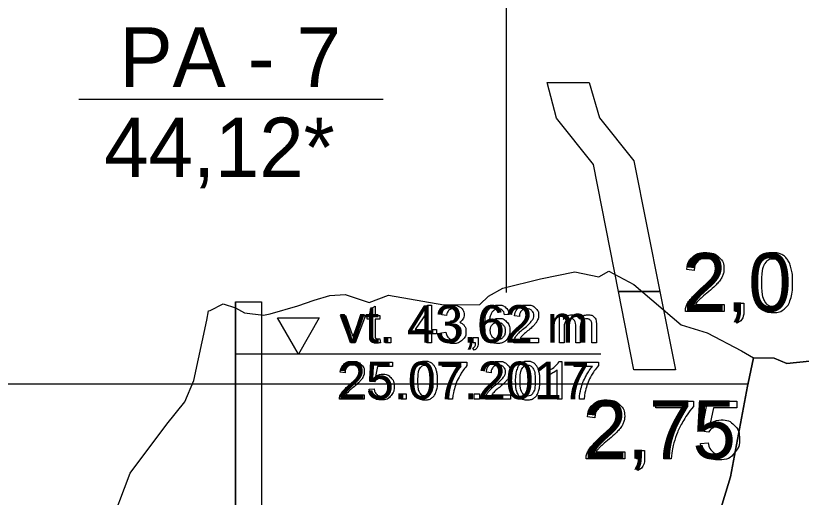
# Model space of a CAD drawing. Extents: x 700746 to 706058, y 6570320 to 6580460.
# Drawn here: x 705083.8 to 705159, y 6575884.5 to 6575930.6 of the extents above; entities that cross this region are included whole.
import ezdxf

# ---------------------------------------------------------------- set-up
doc = ezdxf.new("R2010")
doc.units = 0
for name, color, linetype in [('Default', 7, 'Continuous'), ('GEOLPUNKT', 7, 'Continuous'), ('kataster', 7, 'Continuous'), ('Plokid', 7, 'Continuous'), ('Täide', 7, 'Continuous'), ('VEEKOGU', 7, 'Continuous'), ('Veetase', 7, 'Continuous')]:
    doc.layers.add(name, color=color, linetype=linetype)

msp = doc.modelspace()

# ---------------------------------------------------------------- linework, layer by layer
at = {"layer": 'Default'}
for points in [[(705092.706, 6575881.287), (705094.779, 6575886.778), (705098.307, 6575891.455), (705100.019, 6575893.6), (705100.874, 6575895.642), (705102.126, 6575901.401), (705102.299, 6575902.315), (705102.449, 6575902.33), (705103.7, 6575902.988), (705104.863, 6575902.6), (705105.727, 6575902.113), (705107.54, 6575901.877), (705108.2, 6575902.021), (705110.822, 6575902.773), (705112.413, 6575903.314), (705113.905, 6575903.778), (705115.368, 6575903.854), (705117.653, 6575903.091), (705119.502, 6575903.8), (705124.811, 6575902.89), (705128.253, 6575902.92), (705129.094, 6575903.72), (705130.438, 6575904.481), (705134.049, 6575905.37), (705134.054, 6575905.369), (705137.343, 6575906.029), (705139.621, 6575905.549), (705140.587, 6575906.101), (705142.975, 6575904.824), (705147.506, 6575900.964), (705150.006, 6575900.192), (705153.279, 6575898.461), (705154.428, 6575897.808)], [(705148.946, 6575875.634), (705152.239, 6575886.401), (705153.85, 6575895.08), (705153.918, 6575895.372), (705154.428, 6575897.808), (705156.412, 6575897.767), (705157.638, 6575897.266), (705161.968, 6575897.699)]]:
    msp.add_lwpolyline(points, dxfattribs=at)
at = {"layer": 'GEOLPUNKT'}
for points in [[(705135.593, 6575920.745), (705134.696, 6575924.171), (705138.696, 6575924.171), (705139.714, 6575920.788), (705143, 6575916.665), (705145.484, 6575904.171), (705141.514, 6575904.171), (705139.138, 6575916.3)], [(705145.484, 6575904.171), (705146.975, 6575896.671), (705142.975, 6575896.671), (705141.514, 6575904.171)], [(705104.863, 6575903.181), (705107.363, 6575903.181), (705107.363, 6575880.681), (705104.863, 6575880.681)]]:
    msp.add_lwpolyline(points, close=True, dxfattribs=at)
for points in [[(705089.863, 6575922.579), (705118.992, 6575922.579)], [(705148.755, 6575906.176), (705148.046, 6575906.248)], [(705104.863, 6575903.181), (705104.863, 6575773.181)], [(705151.619, 6575902.906), (705151.619, 6575902.245), (705147.918, 6575902.245)], [(705148.874, 6575902.906), (705151.619, 6575902.906)], [(705152.729, 6575902.245), (705152.729, 6575903.026), (705153.51, 6575903.026), (705153.51, 6575902.245)], [(705153.117, 6575902.245), (705152.729, 6575902.245)], [(705152.874, 6575901.135), (705152.682, 6575901.429)], [(705145.076, 6575893.005), (705145.076, 6575893.666), (705148.699, 6575893.666), (705148.699, 6575893.131)], [(705150.146, 6575890.704), (705149.502, 6575890.79), (705150.044, 6575893.666), (705152.827, 6575893.666), (705152.827, 6575893.009), (705150.593, 6575893.009), (705150.292, 6575891.506)], [(705147.816, 6575893.005), (705145.076, 6575893.005)], [(705139.254, 6575892.07), (705138.545, 6575892.143)], [(705149.378, 6575889.607), (705150.099, 6575889.667)], [(705142.118, 6575888.801), (705142.118, 6575888.139), (705138.417, 6575888.139)], [(705139.373, 6575888.801), (705142.118, 6575888.801)], [(705143.227, 6575888.139), (705143.227, 6575888.92), (705144.008, 6575888.92), (705144.008, 6575888.139)], [(705143.616, 6575888.139), (705143.227, 6575888.139)], [(705146.565, 6575888.139), (705145.857, 6575888.139)], [(705143.372, 6575887.029), (705143.18, 6575887.324)]]:
    msp.add_lwpolyline(points, dxfattribs=at)
for points in [[(705148.046, 6575906.248), (705148.119, 6575907.038), (705148.592, 6575907.452), (705149.066, 6575907.866), (705149.864, 6575907.866), (705150.671, 6575907.866), (705151.14, 6575907.419), (705151.61, 6575906.973), (705151.61, 6575906.312), (705151.61, 6575905.976), (705151.473, 6575905.652), (705151.336, 6575905.327), (705151.017, 6575904.969), (705150.698, 6575904.61), (705149.959, 6575903.983), (705149.34, 6575903.464), (705149.164, 6575903.279), (705148.989, 6575903.093), (705148.874, 6575902.906)], [(705154.53, 6575905.006), (705154.53, 6575905.999), (705154.734, 6575906.605), (705154.938, 6575907.212), (705155.341, 6575907.539), (705155.744, 6575907.866), (705156.354, 6575907.866), (705156.805, 6575907.866), (705157.146, 6575907.685), (705157.487, 6575907.503), (705157.707, 6575907.162), (705157.927, 6575906.82), (705158.053, 6575906.329), (705158.179, 6575905.839), (705158.179, 6575905.006), (705158.179, 6575904.022), (705157.977, 6575903.415), (705157.774, 6575902.809), (705157.372, 6575902.48), (705156.969, 6575902.151), (705156.354, 6575902.151), (705155.545, 6575902.151), (705155.083, 6575902.729), (705154.53, 6575903.43), (705154.53, 6575905.006)], [(705147.918, 6575902.245), (705147.911, 6575902.493), (705147.998, 6575902.723), (705148.14, 6575903.101), (705148.452, 6575903.468), (705148.763, 6575903.834), (705149.351, 6575904.315), (705150.262, 6575905.064), (705150.582, 6575905.501), (705150.902, 6575905.938), (705150.902, 6575906.329), (705150.902, 6575906.737), (705150.61, 6575907.018), (705150.318, 6575907.298), (705149.849, 6575907.298), (705149.353, 6575907.298), (705149.056, 6575907.001), (705148.759, 6575906.703), (705148.755, 6575906.176)], [(705155.238, 6575905.006), (705155.238, 6575903.625), (705155.56, 6575903.17), (705155.882, 6575902.714), (705156.354, 6575902.714), (705156.827, 6575902.714), (705157.149, 6575903.172), (705157.471, 6575903.629), (705157.471, 6575905.006), (705157.471, 6575906.389), (705157.149, 6575906.844), (705156.828, 6575907.298), (705156.347, 6575907.298), (705155.874, 6575907.298), (705155.591, 6575906.897), (705155.238, 6575906.385), (705155.238, 6575905.006)], [(705152.682, 6575901.429), (705152.899, 6575901.525), (705153.003, 6575901.711), (705153.106, 6575901.896), (705153.117, 6575902.245)], [(705153.51, 6575902.245), (705153.51, 6575901.812), (705153.357, 6575901.546), (705153.205, 6575901.28), (705152.874, 6575901.135)], [(705138.545, 6575892.143), (705138.618, 6575892.932), (705139.091, 6575893.346), (705139.565, 6575893.76), (705140.363, 6575893.76), (705141.169, 6575893.76), (705141.639, 6575893.314), (705142.109, 6575892.867), (705142.109, 6575892.207), (705142.109, 6575891.871), (705141.972, 6575891.546), (705141.834, 6575891.222), (705141.516, 6575890.863), (705141.197, 6575890.504), (705140.457, 6575889.878), (705139.839, 6575889.358), (705139.663, 6575889.173), (705139.487, 6575888.988), (705139.373, 6575888.801)], [(705138.417, 6575888.139), (705138.409, 6575888.388), (705138.497, 6575888.617), (705138.639, 6575888.996), (705138.95, 6575889.362), (705139.262, 6575889.729), (705139.849, 6575890.209), (705140.761, 6575890.958), (705141.081, 6575891.395), (705141.401, 6575891.833), (705141.401, 6575892.223), (705141.401, 6575892.631), (705141.109, 6575892.912), (705140.817, 6575893.193), (705140.348, 6575893.193), (705139.852, 6575893.193), (705139.555, 6575892.895), (705139.257, 6575892.597), (705139.254, 6575892.07)], [(705145.857, 6575888.139), (705145.868, 6575888.8), (705146.116, 6575889.735), (705146.365, 6575890.671), (705146.829, 6575891.54), (705147.293, 6575892.409), (705147.816, 6575893.005)], [(705148.699, 6575893.131), (705148.165, 6575892.562), (705147.64, 6575891.618), (705147.115, 6575890.675), (705146.829, 6575889.678), (705146.622, 6575888.975), (705146.565, 6575888.139)], [(705150.292, 6575891.506), (705150.796, 6575891.857), (705151.35, 6575891.857), (705152.083, 6575891.857), (705152.587, 6575891.348), (705153.091, 6575890.84), (705153.091, 6575890.041), (705153.091, 6575889.28), (705152.648, 6575888.726), (705152.11, 6575888.045), (705151.177, 6575888.045), (705150.413, 6575888.045), (705149.93, 6575888.473), (705149.447, 6575888.901), (705149.378, 6575889.607)], [(705150.099, 6575889.667), (705150.18, 6575889.14), (705150.471, 6575888.874), (705150.762, 6575888.608), (705151.177, 6575888.608), (705151.677, 6575888.608), (705152.019, 6575888.984), (705152.362, 6575889.359), (705152.362, 6575889.979), (705152.362, 6575890.569), (705152.033, 6575890.91), (705151.704, 6575891.251), (705151.166, 6575891.251), (705150.832, 6575891.251), (705150.565, 6575891.099), (705150.299, 6575890.947), (705150.146, 6575890.704)], [(705143.18, 6575887.324), (705143.398, 6575887.419), (705143.501, 6575887.605), (705143.605, 6575887.791), (705143.616, 6575888.139)], [(705144.008, 6575888.139), (705144.008, 6575887.707), (705143.856, 6575887.441), (705143.704, 6575887.175), (705143.372, 6575887.029)]]:
    msp.add_open_spline(points, degree=3, dxfattribs=at)
at = {"layer": 'kataster'}
msp.add_line((705130.815, 6575904.073), (705130.815, 6575934.073), dxfattribs=at)
at = {"layer": 'Plokid'}
msp.add_lwpolyline([(705148.946, 6575875.634), (705152.239, 6575886.401), (705153.85, 6575895.08), (705153.918, 6575895.372), (705154.428, 6575897.808), (705156.412, 6575897.767), (705157.638, 6575897.266), (705161.968, 6575897.699)], dxfattribs=at)
at = {"layer": 'Täide'}
for points in [[(705154.428, 6575897.808), (705153.918, 6575895.372), (705153.85, 6575895.08), (705152.239, 6575886.401), (705148.946, 6575875.634), (705145.338, 6575866.483), (705142.975, 6575863.658), (705141.674, 6575864.914), (705137.138, 6575866.227), (705131.614, 6575864.293), (705127.635, 6575861.43), (705122.103, 6575854.323), (705117.206, 6575852.228), (705113.645, 6575863.351), (705108.024, 6575881.953), (705104.863, 6575882.521), (705103.04, 6575879.794), (705099.907, 6575871.011), (705096.675, 6575858.719), (705093.364, 6575858.001), (705089.962, 6575853.989), (705085.332, 6575855.422), (705078.899, 6575857.376)], [(705163.522, 6575897.714), (705161.968, 6575897.695), (705157.638, 6575897.261), (705156.412, 6575897.767), (705154.428, 6575897.808)]]:
    msp.add_lwpolyline(points, dxfattribs=at)
at = {"layer": 'VEEKOGU'}
msp.add_line((705153.894, 6575895.271), (704984.748, 6575895.271), dxfattribs=at)
msp.add_lwpolyline([(705127.635, 6575861.43), (705129.193, 6575862.551), (705131.614, 6575864.293), (705137.138, 6575866.227), (705141.674, 6575864.914), (705142.975, 6575863.658), (705145.338, 6575866.483), (705148.946, 6575875.634), (705152.239, 6575886.401), (705153.85, 6575895.08), (705153.894, 6575895.271)], dxfattribs=at)
at = {"layer": 'Veetase'}
msp.add_line((705139.834, 6575898.171), (705104.792, 6575898.171), dxfattribs=at)
msp.add_line((705139.834, 6575898.171), (705104.792, 6575898.171), dxfattribs=at)
for points in [[(705117.783, 6575900.01), (705117.783, 6575901.513), (705117.456, 6575901.513), (705117.456, 6575901.856), (705117.783, 6575901.856), (705117.783, 6575902.502), (705118.225, 6575902.767), (705118.225, 6575901.856), (705118.666, 6575901.856), (705118.666, 6575901.513), (705118.225, 6575901.513), (705118.225, 6575899.984)], [(705123.186, 6575899.246), (705123.186, 6575900.108), (705121.624, 6575900.108), (705121.624, 6575900.514), (705123.265, 6575902.846), (705123.627, 6575902.846), (705123.627, 6575900.514), (705124.113, 6575900.514), (705124.113, 6575900.108), (705123.627, 6575900.108), (705123.627, 6575899.246), (705123.186, 6575899.246)], [(705115.906, 6575899.246), (705114.918, 6575901.856), (705115.385, 6575901.856), (705115.944, 6575900.293)], [(705116.275, 6575900.264), (705116.854, 6575901.856), (705117.308, 6575901.856), (705116.321, 6575899.246), (705115.906, 6575899.246)], [(705123.186, 6575900.514), (705123.186, 6575902.14), (705122.059, 6575900.514), (705123.186, 6575900.514)], [(705125.054, 6575901.848), (705124.612, 6575901.927)], [(705131.055, 6575901.963), (705130.616, 6575901.927)], [(705132.035, 6575901.774), (705131.579, 6575901.82)], [(705135.87, 6575899.246), (705135.87, 6575901.856), (705136.265, 6575901.856), (705136.265, 6575901.488)], [(705125.44, 6575900.953), (705125.489, 6575901.34)], [(705136.312, 6575900.599), (705136.312, 6575899.246), (705135.87, 6575899.246)], [(705137.862, 6575900.761), (705137.862, 6575899.246), (705137.42, 6575899.246), (705137.42, 6575900.94)], [(705139.407, 6575901.037), (705139.407, 6575899.246), (705138.965, 6575899.246), (705138.965, 6575900.889)], [(705118.666, 6575899.64), (705118.729, 6575899.25)], [(705119.223, 6575899.246), (705119.223, 6575899.749), (705119.725, 6575899.749), (705119.725, 6575899.246), (705119.223, 6575899.246)], [(705124.568, 6575900.201), (705125.01, 6575900.259)], [(705127.6, 6575899.246), (705127.6, 6575899.749), (705128.103, 6575899.749), (705128.103, 6575899.246)], [(705133.876, 6575899.672), (705133.876, 6575899.246), (705131.497, 6575899.246)], [(705132.111, 6575899.672), (705133.876, 6575899.672)], [(705127.85, 6575899.246), (705127.6, 6575899.246)], [(705127.694, 6575898.533), (705127.57, 6575898.722)], [(705118.163, 6575895.496), (705117.749, 6575895.55), (705118.097, 6575897.4), (705119.886, 6575897.4), (705119.886, 6575896.977), (705118.45, 6575896.977), (705118.256, 6575896.011)], [(705124.688, 6575896.975), (705124.688, 6575897.4), (705127.017, 6575897.4), (705127.017, 6575897.056)], [(705135.821, 6575897.46), (705136.105, 6575897.46), (705136.105, 6575893.846)], [(705137.269, 6575896.975), (705137.269, 6575897.4), (705139.598, 6575897.4), (705139.598, 6575897.056)], [(705126.449, 6575896.975), (705124.688, 6575896.975)], [(705134.78, 6575896.13), (705134.78, 6575896.557)], [(705136.105, 6575893.846), (705135.663, 6575893.846), (705135.663, 6575896.662)], [(705139.03, 6575896.975), (705137.269, 6575896.975)], [(705115.353, 6575896.374), (705114.898, 6575896.42)], [(705129.331, 6575896.374), (705128.875, 6575896.42)], [(705117.669, 6575894.79), (705118.133, 6575894.829)], [(705120.712, 6575893.846), (705120.712, 6575894.349), (705121.214, 6575894.349), (705121.214, 6575893.846), (705120.712, 6575893.846)], [(705127.701, 6575893.846), (705127.701, 6575894.349), (705128.203, 6575894.349), (705128.203, 6575893.846), (705127.701, 6575893.846)], [(705117.194, 6575894.272), (705117.194, 6575893.846), (705114.815, 6575893.846)], [(705115.43, 6575894.272), (705117.194, 6575894.272)], [(705125.645, 6575893.846), (705125.19, 6575893.846)], [(705131.172, 6575894.272), (705131.172, 6575893.846), (705128.793, 6575893.846)], [(705129.407, 6575894.272), (705131.172, 6575894.272)], [(705138.226, 6575893.846), (705137.771, 6575893.846)]]:
    msp.add_lwpolyline(points, dxfattribs=at)
msp.add_lwpolyline([(705110.893, 6575901.619), (705112.883, 6575901.619), (705110.893, 6575898.171), (705108.902, 6575901.619)], close=True, dxfattribs=at)
msp.add_lwpolyline([(705110.893, 6575901.619), (705112.883, 6575901.619), (705110.893, 6575898.171), (705108.902, 6575901.619)], close=True, dxfattribs=at)
for points in [[(705124.612, 6575901.927), (705124.693, 6575902.372), (705124.981, 6575902.616), (705125.268, 6575902.86), (705125.696, 6575902.86), (705125.991, 6575902.86), (705126.239, 6575902.734), (705126.487, 6575902.608), (705126.618, 6575902.389), (705126.75, 6575902.171), (705126.75, 6575901.926), (705126.75, 6575901.693), (705126.625, 6575901.502), (705126.499, 6575901.311), (705126.254, 6575901.198), (705126.573, 6575901.124), (705126.749, 6575900.893), (705126.925, 6575900.661), (705126.925, 6575900.312), (705126.925, 6575899.841), (705126.582, 6575899.514), (705126.238, 6575899.186), (705125.713, 6575899.186), (705125.239, 6575899.186), (705124.926, 6575899.469), (705124.613, 6575899.751), (705124.568, 6575900.201)], [(705130.616, 6575901.927), (705130.557, 6575902.189), (705130.449, 6575902.308), (705130.269, 6575902.498), (705130.005, 6575902.498), (705129.794, 6575902.498), (705129.632, 6575902.38), (705129.424, 6575902.228), (705129.304, 6575901.935), (705129.183, 6575901.643), (705129.178, 6575901.103), (705129.338, 6575901.346), (705129.569, 6575901.464), (705129.8, 6575901.582), (705130.054, 6575901.582), (705130.496, 6575901.582), (705130.807, 6575901.256), (705131.118, 6575900.931), (705131.118, 6575900.416), (705131.118, 6575900.077), (705130.972, 6575899.786), (705130.826, 6575899.495), (705130.57, 6575899.341), (705130.315, 6575899.186), (705129.99, 6575899.186), (705129.437, 6575899.186), (705129.088, 6575899.592), (705128.739, 6575899.998), (705128.739, 6575900.931), (705128.739, 6575901.974), (705129.125, 6575902.448), (705129.462, 6575902.86), (705130.032, 6575902.86), (705130.458, 6575902.86), (705130.729, 6575902.622), (705131.001, 6575902.383), (705131.055, 6575901.963)], [(705131.579, 6575901.82), (705131.626, 6575902.328), (705131.93, 6575902.594), (705132.235, 6575902.86), (705132.748, 6575902.86), (705133.266, 6575902.86), (705133.568, 6575902.573), (705133.87, 6575902.286), (705133.87, 6575901.861), (705133.87, 6575901.645), (705133.782, 6575901.437), (705133.694, 6575901.228), (705133.489, 6575900.997), (705133.284, 6575900.767), (705132.809, 6575900.364), (705132.411, 6575900.03), (705132.298, 6575899.911), (705132.185, 6575899.792), (705132.111, 6575899.672)], [(705125.489, 6575901.34), (705125.533, 6575901.335), (705125.56, 6575901.335), (705125.843, 6575901.335), (705126.068, 6575901.482), (705126.294, 6575901.63), (705126.294, 6575901.936), (705126.294, 6575902.179), (705126.13, 6575902.339), (705125.965, 6575902.498), (705125.705, 6575902.498), (705125.447, 6575902.498), (705125.275, 6575902.335), (705125.103, 6575902.173), (705125.054, 6575901.848)], [(705131.497, 6575899.246), (705131.492, 6575899.406), (705131.548, 6575899.554), (705131.639, 6575899.797), (705131.84, 6575900.033), (705132.04, 6575900.268), (705132.418, 6575900.577), (705133.004, 6575901.059), (705133.209, 6575901.34), (705133.415, 6575901.621), (705133.415, 6575901.872), (705133.415, 6575902.134), (705133.227, 6575902.315), (705133.04, 6575902.495), (705132.738, 6575902.495), (705132.42, 6575902.495), (705132.228, 6575902.304), (705132.037, 6575902.112), (705132.035, 6575901.774)], [(705136.265, 6575901.488), (705136.388, 6575901.68), (705136.592, 6575901.797), (705136.796, 6575901.914), (705137.056, 6575901.914), (705137.346, 6575901.914), (705137.532, 6575901.793), (705137.717, 6575901.672), (705137.793, 6575901.456), (705138.103, 6575901.914), (705138.6, 6575901.914), (705138.989, 6575901.914), (705139.198, 6575901.699), (705139.407, 6575901.484), (705139.407, 6575901.037)], [(705129.247, 6575900.413), (705129.247, 6575900.185), (705129.344, 6575899.976), (705129.441, 6575899.767), (705129.614, 6575899.658), (705129.788, 6575899.548), (705129.981, 6575899.548), (705130.262, 6575899.548), (705130.462, 6575899.774), (705130.663, 6575900), (705130.663, 6575900.389), (705130.663, 6575900.762), (705130.465, 6575900.977), (705130.267, 6575901.192), (705129.963, 6575901.192), (705129.664, 6575901.192), (705129.455, 6575900.977), (705129.247, 6575900.762), (705129.247, 6575900.413)], [(705137.42, 6575900.94), (705137.42, 6575901.235), (705137.312, 6575901.382), (705137.204, 6575901.529), (705136.958, 6575901.529), (705136.772, 6575901.529), (705136.613, 6575901.431), (705136.454, 6575901.333), (705136.383, 6575901.144), (705136.312, 6575900.955), (705136.312, 6575900.599)], [(705138.965, 6575900.889), (705138.965, 6575901.154), (705138.922, 6575901.27), (705138.879, 6575901.387), (705138.766, 6575901.458), (705138.653, 6575901.529), (705138.501, 6575901.529), (705138.226, 6575901.529), (705138.044, 6575901.347), (705137.862, 6575901.164), (705137.862, 6575900.761)], [(705125.01, 6575900.259), (705125.086, 6575899.883), (705125.269, 6575899.717), (705125.451, 6575899.551), (705125.715, 6575899.551), (705126.028, 6575899.551), (705126.242, 6575899.767), (705126.456, 6575899.983), (705126.456, 6575900.302), (705126.456, 6575900.607), (705126.257, 6575900.805), (705126.059, 6575901.002), (705125.752, 6575901.002), (705125.626, 6575901.002), (705125.44, 6575900.953)], [(705115.944, 6575900.293), (705116.034, 6575900.04), (705116.11, 6575899.767), (705116.169, 6575899.974), (705116.275, 6575900.264)], [(705118.729, 6575899.25), (705118.543, 6575899.211), (705118.396, 6575899.211), (705118.156, 6575899.211), (705118.023, 6575899.287), (705117.891, 6575899.363), (705117.837, 6575899.487), (705117.783, 6575899.612), (705117.783, 6575900.01)], [(705118.225, 6575899.984), (705118.225, 6575899.795), (705118.248, 6575899.741), (705118.271, 6575899.686), (705118.323, 6575899.654), (705118.376, 6575899.622), (705118.474, 6575899.622), (705118.547, 6575899.622), (705118.666, 6575899.64)], [(705127.57, 6575898.722), (705127.71, 6575898.784), (705127.777, 6575898.903), (705127.843, 6575899.023), (705127.85, 6575899.246)], [(705128.103, 6575899.246), (705128.103, 6575898.968), (705128.005, 6575898.797), (705127.907, 6575898.627), (705127.694, 6575898.533)], [(705114.898, 6575896.42), (705114.944, 6575896.928), (705115.249, 6575897.194), (705115.553, 6575897.46), (705116.066, 6575897.46), (705116.585, 6575897.46), (705116.887, 6575897.173), (705117.189, 6575896.886), (705117.189, 6575896.461), (705117.189, 6575896.245), (705117.1, 6575896.037), (705117.012, 6575895.828), (705116.807, 6575895.597), (705116.603, 6575895.367), (705116.127, 6575894.964), (705115.729, 6575894.63), (705115.616, 6575894.511), (705115.503, 6575894.392), (705115.43, 6575894.272)], [(705121.862, 6575895.622), (705121.862, 6575896.26), (705121.993, 6575896.65), (705122.124, 6575897.039), (705122.383, 6575897.25), (705122.642, 6575897.46), (705123.035, 6575897.46), (705123.324, 6575897.46), (705123.543, 6575897.344), (705123.762, 6575897.227), (705123.904, 6575897.007), (705124.046, 6575896.788), (705124.127, 6575896.472), (705124.208, 6575896.157), (705124.208, 6575895.622), (705124.208, 6575894.989), (705124.078, 6575894.599), (705123.948, 6575894.209), (705123.689, 6575893.998), (705123.43, 6575893.786), (705123.035, 6575893.786), (705122.514, 6575893.786), (705122.217, 6575894.158), (705121.862, 6575894.608), (705121.862, 6575895.622)], [(705128.875, 6575896.42), (705128.922, 6575896.928), (705129.226, 6575897.194), (705129.531, 6575897.46), (705130.044, 6575897.46), (705130.562, 6575897.46), (705130.864, 6575897.173), (705131.166, 6575896.886), (705131.166, 6575896.461), (705131.166, 6575896.245), (705131.078, 6575896.037), (705130.99, 6575895.828), (705130.785, 6575895.597), (705130.58, 6575895.367), (705130.104, 6575894.964), (705129.707, 6575894.63), (705129.594, 6575894.511), (705129.481, 6575894.392), (705129.407, 6575894.272)], [(705131.646, 6575895.622), (705131.646, 6575896.26), (705131.778, 6575896.65), (705131.909, 6575897.039), (705132.168, 6575897.25), (705132.427, 6575897.46), (705132.819, 6575897.46), (705133.109, 6575897.46), (705133.328, 6575897.344), (705133.547, 6575897.227), (705133.689, 6575897.007), (705133.83, 6575896.788), (705133.911, 6575896.472), (705133.992, 6575896.157), (705133.992, 6575895.622), (705133.992, 6575894.989), (705133.862, 6575894.599), (705133.732, 6575894.209), (705133.473, 6575893.998), (705133.214, 6575893.786), (705132.819, 6575893.786), (705132.299, 6575893.786), (705132.002, 6575894.158), (705131.646, 6575894.608), (705131.646, 6575895.622)], [(705134.78, 6575896.557), (705135.151, 6575896.731), (705135.428, 6575896.979), (705135.705, 6575897.227), (705135.821, 6575897.46)], [(705114.815, 6575893.846), (705114.81, 6575894.006), (705114.867, 6575894.154), (705114.958, 6575894.397), (705115.158, 6575894.633), (705115.359, 6575894.868), (705115.736, 6575895.177), (705116.322, 6575895.659), (705116.528, 6575895.94), (705116.733, 6575896.221), (705116.733, 6575896.472), (705116.733, 6575896.734), (705116.546, 6575896.915), (705116.358, 6575897.095), (705116.057, 6575897.095), (705115.738, 6575897.095), (705115.547, 6575896.904), (705115.356, 6575896.712), (705115.353, 6575896.374)], [(705122.317, 6575895.622), (705122.317, 6575894.734), (705122.524, 6575894.441), (705122.731, 6575894.148), (705123.035, 6575894.148), (705123.338, 6575894.148), (705123.545, 6575894.442), (705123.752, 6575894.736), (705123.752, 6575895.622), (705123.752, 6575896.511), (705123.546, 6575896.803), (705123.339, 6575897.095), (705123.03, 6575897.095), (705122.726, 6575897.095), (705122.544, 6575896.837), (705122.317, 6575896.508), (705122.317, 6575895.622)], [(705125.19, 6575893.846), (705125.197, 6575894.271), (705125.357, 6575894.873), (705125.516, 6575895.474), (705125.815, 6575896.033), (705126.113, 6575896.591), (705126.449, 6575896.975)], [(705127.017, 6575897.056), (705126.674, 6575896.69), (705126.336, 6575896.083), (705125.999, 6575895.477), (705125.815, 6575894.836), (705125.682, 6575894.384), (705125.645, 6575893.846)], [(705128.793, 6575893.846), (705128.788, 6575894.006), (705128.844, 6575894.154), (705128.935, 6575894.397), (705129.136, 6575894.633), (705129.336, 6575894.868), (705129.714, 6575895.177), (705130.3, 6575895.659), (705130.505, 6575895.94), (705130.711, 6575896.221), (705130.711, 6575896.472), (705130.711, 6575896.734), (705130.523, 6575896.915), (705130.336, 6575897.095), (705130.034, 6575897.095), (705129.715, 6575897.095), (705129.524, 6575896.904), (705129.333, 6575896.712), (705129.331, 6575896.374)], [(705132.102, 6575895.622), (705132.102, 6575894.734), (705132.309, 6575894.441), (705132.516, 6575894.148), (705132.819, 6575894.148), (705133.123, 6575894.148), (705133.33, 6575894.442), (705133.537, 6575894.736), (705133.537, 6575895.622), (705133.537, 6575896.511), (705133.33, 6575896.803), (705133.124, 6575897.095), (705132.814, 6575897.095), (705132.511, 6575897.095), (705132.329, 6575896.837), (705132.102, 6575896.508), (705132.102, 6575895.622)], [(705135.663, 6575896.662), (705135.504, 6575896.51), (705135.245, 6575896.358), (705134.986, 6575896.206), (705134.78, 6575896.13)], [(705137.771, 6575893.846), (705137.778, 6575894.271), (705137.938, 6575894.873), (705138.097, 6575895.474), (705138.396, 6575896.033), (705138.694, 6575896.591), (705139.03, 6575896.975)], [(705139.598, 6575897.056), (705139.255, 6575896.69), (705138.917, 6575896.083), (705138.58, 6575895.477), (705138.396, 6575894.836), (705138.263, 6575894.384), (705138.226, 6575893.846)], [(705118.256, 6575896.011), (705118.58, 6575896.236), (705118.936, 6575896.236), (705119.408, 6575896.236), (705119.732, 6575895.91), (705120.056, 6575895.583), (705120.056, 6575895.069), (705120.056, 6575894.58), (705119.771, 6575894.224), (705119.425, 6575893.786), (705118.826, 6575893.786), (705118.334, 6575893.786), (705118.024, 6575894.061), (705117.713, 6575894.336), (705117.669, 6575894.79)], [(705118.133, 6575894.829), (705118.184, 6575894.49), (705118.371, 6575894.319), (705118.559, 6575894.148), (705118.825, 6575894.148), (705119.147, 6575894.148), (705119.367, 6575894.39), (705119.587, 6575894.631), (705119.587, 6575895.03), (705119.587, 6575895.409), (705119.376, 6575895.628), (705119.164, 6575895.847), (705118.818, 6575895.847), (705118.603, 6575895.847), (705118.432, 6575895.749), (705118.261, 6575895.651), (705118.163, 6575895.496)]]:
    msp.add_open_spline(points, degree=3, dxfattribs=at)

# ---------------------------------------------------------------- texts
at = {"layer": 'GEOLPUNKT'}
for s, height, p in [('PA - 7', 5.7, (705093.77, 6575923.746)), ('44,12*', 5.7, (705092.318, 6575915.105)), ('44,12*', 5.7, (705092.318, 6575915.105)), ('2,0', 5.6, (705147.683, 6575902.245)), ('2,75', 5.6, (705138.182, 6575888.139))]:
    msp.add_text(s, height=height, dxfattribs=at).set_placement(p)
at = {"layer": 'Veetase'}
for s, p in [('vt. 43,62 m', (705114.855, 6575899.246)), ('25.07.2017', (705114.664, 6575893.846))]:
    msp.add_text(s, height=3.6, dxfattribs=at).set_placement(p)

doc.saveas('drawing.dxf')
